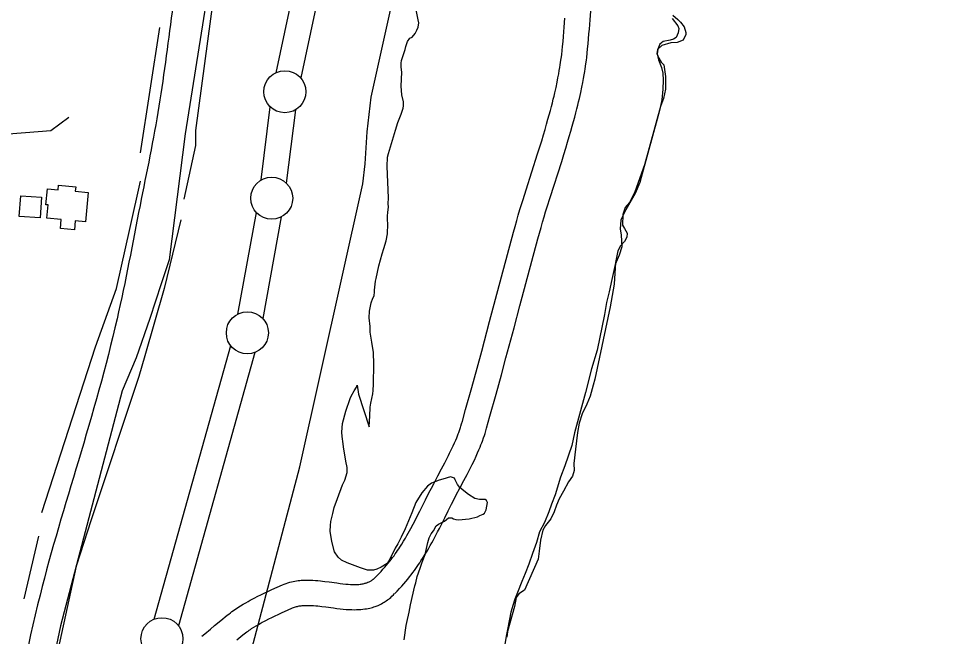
# Model space of a CAD drawing. Extents: x 3161564 to 3199464, y 849354 to 874788.
# Drawn here: x 3175105 to 3176214, y 867818 to 868553 of the extents above; entities that cross this region are included whole.
import ezdxf

# ---------------------------------------------------------------- set-up
doc = ezdxf.new("R2010")
doc.units = 0
for name, color, linetype in [('V-BLDG-OTLN', 7, 'Continuous'), ('V-LEVE-TOET', 7, 'Continuous'), ('V-ROAD-CNTR', 7, 'Continuous'), ('V-SITE-VEGE', 7, 'Continuous'), ('V-SURV-LINE', 7, 'Continuous'), ('V-TOPO-SHOR', 7, 'Continuous')]:
    doc.layers.add(name, color=color, linetype=linetype)

msp = doc.modelspace()

# ---------------------------------------------------------------- linework, layer by layer
at = {"layer": 'V-BLDG-OTLN'}
for points in [[(3175184.1, 868311.4), (3175172.1, 868312.5), (3175171.1, 868302), (3175154.3, 868303.6), (3175155.4, 868314), (3175138.4, 868315.7), (3175139.9, 868331.5), (3175137.2, 868331.8), (3175139, 868350.5), (3175151.6, 868349.3), (3175152.1, 868354.9), (3175172.6, 868353), (3175172.1, 868347.7), (3175187.5, 868346.2)], [(3175105.4, 868317.7), (3175107.1, 868342.4), (3175131.9, 868340.7), (3175130.2, 868316)]]:
    msp.add_lwpolyline(points, close=True, dxfattribs=at)
at = {"layer": 'V-LEVE-TOET'}
for points in [[(3175359.1, 867715.4), (3175439.3, 868019.7), (3175514.1, 868356.5), (3175516.8, 868380.6), (3175519.5, 868418.6), (3175524.1, 868459.8), (3175578.5, 868705.1), (3175676, 869077.7), (3175702.8, 869176.2), (3175720.7, 869235.1), (3175734.7, 869265.7), (3175754.2, 869289.7), (3175775.7, 869317.7), (3175798.6, 869353), (3175817.5, 869383.5), (3175913.2, 869512.3), (3175927.7, 869536.5), (3175937.5, 869556.5)], [(3175669.7, 869514.5), (3175591.5, 869437.7), (3175521.6, 869368.8), (3175510.5, 869354.9), (3175502, 869342.3), (3175494.3, 869327.9), (3175485, 869307.4), (3175473.6, 869275.8), (3175466.8, 869252.3), (3175430.4, 869081.2), (3175349.1, 868708.6), (3175302.9, 868416.3), (3175283.8, 868266.2), (3175274.1, 868237.4), (3175260.7, 868196.3), (3175244.6, 868149.5), (3175227.8, 868110.2), (3175154.6, 867830.1)], [(3175154.6, 867830.1), (3175088.5, 867516.8), (3175040.9, 867288.4), (3174990, 867058.9), (3174936.5, 866816.4), (3174866.7, 866497.8), (3174796, 866129.7), (3174741.4, 865818.9), (3174730.7, 865717), (3174727.2, 865653.8), (3174728.9, 865616)]]:
    msp.add_lwpolyline(points, dxfattribs=at)
at = {"layer": 'V-ROAD-CNTR'}
for points in [[(3175748.6, 868495), (3175749.1, 868498.2), (3175749.9, 868503.7), (3175750.5, 868507.8), (3175750.8, 868510.8), (3175751.4, 868515.4), (3175751.9, 868520.1), (3175752.4, 868526.1), (3175752.9, 868532), (3175753.4, 868537.7), (3175753.8, 868543.2), (3175754.6, 868554)], [(3175778.2, 868490.3), (3175778.8, 868493.6), (3175779.6, 868499.5), (3175780.2, 868503.9), (3175780.6, 868507.2), (3175781.2, 868512.2), (3175781.7, 868517.2), (3175782.3, 868523.4), (3175782.8, 868529.4), (3175783.3, 868535.3), (3175783.8, 868540.9), (3175784.6, 868551.8), (3175785.3, 868562.1)], [(3175530.9, 867889.8), (3175532.2, 867891.2), (3175533.5, 867892.5), (3175535.9, 867895.1), (3175538.2, 867897.6), (3175540.4, 867900.1), (3175542.5, 867902.5), (3175544.4, 867904.8), (3175546.3, 867907.2), (3175548, 867909.4), (3175549.7, 867911.6), (3175551.3, 867913.8), (3175552.8, 867915.9), (3175554.2, 867918), (3175555.6, 867920), (3175556.9, 867922), (3175558.1, 867923.8), (3175560.6, 867927.6), (3175562.7, 867931.2), (3175564.8, 867934.6), (3175566.6, 867937.7), (3175568.3, 867940.8), (3175569.9, 867943.6), (3175571.4, 867946.3), (3175574.1, 867951.4), (3175576.5, 867955.9), (3175578.6, 867959.9), (3175582.1, 867967), (3175584.8, 867972.3), (3175588.8, 867980.5), (3175592.9, 867988.7), (3175595.8, 867994.2), (3175598.5, 867999.4), (3175603.5, 868009), (3175607.9, 868017.2), (3175611.7, 868024.4), (3175614.9, 868030.6), (3175616.3, 868033.3), (3175617.5, 868035.8), (3175619.8, 868040.6), (3175621.7, 868044.7), (3175623.4, 868048.3), (3175624.7, 868051.5), (3175625.9, 868054.3), (3175626.9, 868056.7), (3175627.7, 868058.8), (3175628.4, 868060.7), (3175629.6, 868064), (3175630.4, 868066.4), (3175631, 868068.2), (3175631.8, 868071), (3175632.7, 868073.9), (3175636.5, 868087.8), (3175643.8, 868114.2), (3175650.1, 868137.2), (3175655.6, 868157.4), (3175665.1, 868192.8), (3175672.2, 868219.3), (3175693.5, 868298.9), (3175695.4, 868306), (3175697.3, 868312.9), (3175699.2, 868319.5), (3175701.1, 868325.9), (3175703, 868332.1), (3175704.8, 868338.1), (3175708.4, 868349.6), (3175722.2, 868392.5), (3175724.7, 868400.5), (3175727, 868408), (3175729.2, 868415), (3175731.1, 868421.5), (3175732.9, 868427.7), (3175734.5, 868433.5), (3175736, 868438.9), (3175737.4, 868443.9), (3175738.7, 868448.7), (3175739.8, 868453.1), (3175740.8, 868457.3), (3175741.8, 868461.2), (3175742.6, 868464.9), (3175743.4, 868468.3), (3175744.1, 868471.5), (3175745.4, 868477.6), (3175746.4, 868482.9), (3175747.3, 868487.5), (3175748, 868491.6), (3175748.6, 868495.2)], [(3175552.2, 867868.7), (3175553.6, 867870.1), (3175555.1, 867871.7), (3175557.9, 867874.6), (3175560.6, 867877.6), (3175563.1, 867880.4), (3175565.5, 867883.2), (3175567.7, 867886), (3175569.8, 867888.6), (3175571.9, 867891.2), (3175573.8, 867893.7), (3175575.6, 867896.2), (3175577.3, 867898.6), (3175578.9, 867900.9), (3175580.4, 867903.2), (3175581.9, 867905.4), (3175583.3, 867907.6), (3175586, 867911.7), (3175588.4, 867915.6), (3175590.6, 867919.3), (3175592.6, 867922.8), (3175594.5, 867926), (3175596.2, 867929.1), (3175597.8, 867932), (3175600.7, 867937.4), (3175603.1, 867942.1), (3175605.3, 867946.3), (3175608.9, 867953.5), (3175611.7, 867959), (3175615.7, 867967.1), (3175619.7, 867975.2), (3175622.4, 867980.5), (3175625, 867985.5), (3175630, 867994.9), (3175634.4, 868003.2), (3175638.3, 868010.5), (3175641.6, 868017), (3175643.1, 868019.9), (3175644.4, 868022.6), (3175646.9, 868027.7), (3175649, 868032.2), (3175650.8, 868036.3), (3175652.4, 868039.8), (3175653.7, 868042.9), (3175654.8, 868045.7), (3175655.7, 868048.1), (3175656.5, 868050.3), (3175657.9, 868054.1), (3175658.9, 868057), (3175659.6, 868059.2), (3175660.6, 868062.4), (3175661.5, 868065.7), (3175665.5, 868079.8), (3175672.7, 868106.2), (3175679.1, 868129.3), (3175684.5, 868149.6), (3175694.1, 868185), (3175701.2, 868211.5), (3175722.4, 868291.1), (3175724.3, 868298), (3175726.2, 868304.6), (3175728, 868311.1), (3175729.9, 868317.3), (3175731.7, 868323.3), (3175733.5, 868329.2), (3175737.1, 868340.5), (3175750.8, 868383.4), (3175753.3, 868391.5), (3175755.7, 868399.1), (3175757.9, 868406.3), (3175759.9, 868413), (3175761.7, 868419.4), (3175763.4, 868425.3), (3175765, 868430.9), (3175766.4, 868436.2), (3175767.7, 868441.1), (3175768.9, 868445.8), (3175770, 868450.2), (3175771, 868454.3), (3175771.9, 868458.1), (3175772.7, 868461.8), (3175773.4, 868465.2), (3175774.8, 868471.6), (3175775.9, 868477.2), (3175776.8, 868482.1), (3175777.6, 868486.5), (3175778.2, 868490.2)], [(3175322.6, 867817.8), (3175326.3, 867820.9), (3175332.8, 867826.4), (3175337.7, 867830.5), (3175345.2, 867836.7), (3175352.7, 867842.8), (3175354.7, 867844.3), (3175356.6, 867845.8), (3175358.5, 867847.2), (3175360.3, 867848.5), (3175362.1, 867849.8), (3175363.8, 867851), (3175365.5, 867852.1), (3175368.8, 867854.2), (3175371.9, 867856.1), (3175374.8, 867857.8), (3175377.6, 867859.4), (3175380.2, 867860.8), (3175382.6, 867862.1), (3175384.9, 867863.3), (3175389.2, 867865.5), (3175392.9, 867867.3), (3175396.2, 867868.9), (3175401.9, 867871.5), (3175406.1, 867873.4), (3175412.4, 867876.3), (3175418.7, 867879.1), (3175420.8, 867879.9), (3175422.9, 867880.8), (3175425.1, 867881.5), (3175427.2, 867882.1), (3175429.3, 867882.6), (3175431.3, 867883.1), (3175433.3, 867883.5), (3175435.3, 867883.8), (3175437.2, 867884.1), (3175439.2, 867884.3), (3175441, 867884.5), (3175442.9, 867884.6), (3175444.6, 867884.7), (3175446.4, 867884.7), (3175448.1, 867884.7), (3175449.8, 867884.7), (3175451.5, 867884.7), (3175454.7, 867884.6), (3175457.8, 867884.4), (3175460.8, 867884.1), (3175463.7, 867883.9), (3175466.4, 867883.6), (3175469.1, 867883.2), (3175474.1, 867882.6), (3175483.2, 867881.3), (3175487.1, 867880.8), (3175490.6, 867880.4), (3175493.8, 867880.1), (3175496.8, 867879.8), (3175499.4, 867879.7), (3175501.9, 867879.6), (3175504.1, 867879.5), (3175506.1, 867879.6), (3175507.9, 867879.6), (3175509.5, 867879.7), (3175511, 867879.9), (3175512.4, 867880.1), (3175513.6, 867880.3), (3175514.7, 867880.5), (3175515.7, 867880.7), (3175516.6, 867880.9), (3175517.5, 867881.1), (3175518.2, 867881.4), (3175518.9, 867881.6), (3175519.6, 867881.8), (3175520.2, 867882.1), (3175520.7, 867882.3), (3175521.8, 867882.8), (3175522.6, 867883.2), (3175523.3, 867883.6), (3175524, 867884), (3175524.5, 867884.3), (3175524.9, 867884.6), (3175525.8, 867885.2), (3175526.4, 867885.7), (3175526.8, 867886), (3175527.6, 867886.6), (3175528.3, 867887.3), (3175529.6, 867888.6), (3175531, 867890)], [(3175364.2, 867813.5), (3175371.5, 867819.4), (3175373.1, 867820.7), (3175374.7, 867821.9), (3175376.2, 867823), (3175377.7, 867824.1), (3175379.1, 867825.1), (3175380.6, 867826.1), (3175381.9, 867827), (3175384.7, 867828.8), (3175387.3, 867830.4), (3175389.9, 867831.9), (3175392.2, 867833.2), (3175394.5, 867834.5), (3175396.6, 867835.6), (3175398.6, 867836.7), (3175402.5, 867838.6), (3175406, 867840.3), (3175409, 867841.7), (3175414.4, 867844.3), (3175418.4, 867846.1), (3175424.6, 867848.9), (3175430.7, 867851.6), (3175431.9, 867852.1), (3175433, 867852.5), (3175434.1, 867852.9), (3175435.2, 867853.2), (3175436.3, 867853.5), (3175437.4, 867853.7), (3175438.6, 867854), (3175439.8, 867854.2), (3175440.9, 867854.3), (3175442.1, 867854.4), (3175443.3, 867854.6), (3175444.6, 867854.6), (3175445.8, 867854.7), (3175447, 867854.7), (3175448.2, 867854.7), (3175449.5, 867854.7), (3175450.7, 867854.7), (3175453.2, 867854.6), (3175455.7, 867854.5), (3175458.2, 867854.3), (3175460.6, 867854), (3175463, 867853.8), (3175465.4, 867853.5), (3175470.1, 867852.9), (3175479.3, 867851.6), (3175483.4, 867851.1), (3175487.3, 867850.6), (3175491, 867850.2), (3175494.5, 867849.9), (3175497.9, 867849.7), (3175501, 867849.6), (3175504, 867849.5), (3175506.8, 867849.6), (3175509.5, 867849.7), (3175512, 867849.8), (3175514.4, 867850.1), (3175516.6, 867850.4), (3175518.7, 867850.7), (3175520.6, 867851.1), (3175522.5, 867851.5), (3175524.2, 867851.9), (3175525.8, 867852.3), (3175527.4, 867852.8), (3175528.8, 867853.3), (3175530.1, 867853.8), (3175531.4, 867854.2), (3175532.6, 867854.7), (3175534.7, 867855.7), (3175536.6, 867856.6), (3175538.2, 867857.5), (3175539.6, 867858.4), (3175540.8, 867859.1), (3175541.9, 867859.9), (3175543.7, 867861.1), (3175545, 867862.1), (3175546.1, 867863), (3175547.5, 867864.2), (3175548.9, 867865.5), (3175550.5, 867867.1), (3175552, 867868.6)]]:
    msp.add_lwpolyline(points, dxfattribs=at)
msp.add_spline([(3176214.4, 872288), (3176116.8, 871676.9), (3176098.4, 871490.9), (3176090.7, 871415.9), (3176074.1, 871299.5), (3176058.2, 871187.5), (3176040.2, 871070.2), (3175999.5, 870899), (3175937.9, 870603.4), (3175884.9, 870365.8), (3175824.8, 870091.5), (3175790, 869942.8), (3175763.6, 869810), (3175731.1, 869705.4), (3175702.3, 869636.9), (3175675, 869598.5), (3175631, 869537.2), (3175579.4, 869482.4), (3175530.5, 869432.7), (3175484.1, 869377.7), (3175466.8, 869337.1), (3175448.9, 869288.9), (3175412.8, 869163.3), (3175354.2, 868894.7), (3175303.1, 868660), (3175288.3, 868569), (3175271.6, 868449), (3175249.1, 868331), (3175221.8, 868196), (3175175.8, 868026.9), (3175130.1, 867867), (3175087.9, 867676.4), (3175040.2, 867488.1), (3174985.4, 867232.3), (3174937.6, 866993.6), (3174859.7, 866658.8), (3174804.6, 866380.1), (3174764.5, 866230.5), (3174736.4, 866088.4)], degree=3, dxfattribs=at)
at = {"layer": 'V-SITE-VEGE'}
for points in [[(3175506.8, 868114.4), (3175507.4, 868116.9), (3175509.2, 868106), (3175521.9, 868067.1), (3175522, 868074.1), (3175522.7, 868079.8), (3175523, 868090.6), (3175523.7, 868095.6), (3175526.2, 868106.4), (3175526.5, 868110.6), (3175526.8, 868118), (3175527.1, 868141.9), (3175526.9, 868155.8), (3175525.1, 868168), (3175522.8, 868179.9), (3175522.9, 868186.7), (3175521.9, 868197.2), (3175522, 868205.1), (3175524.1, 868214.9), (3175526.3, 868220.4), (3175527.8, 868223.2), (3175528.2, 868227.9), (3175528.1, 868230), (3175529.4, 868240.8), (3175530, 868243.8), (3175533.2, 868259.1), (3175537.4, 868273.4), (3175539.3, 868279.7), (3175541.9, 868288.6), (3175543.5, 868297), (3175544.1, 868309.1), (3175543.6, 868313.7), (3175543.6, 868318.4), (3175544, 868322.5), (3175544.6, 868329.2), (3175544.4, 868332.7), (3175544.6, 868340), (3175543.2, 868377.2), (3175543.7, 868388.2), (3175544.7, 868392.9), (3175553.2, 868420.6), (3175555.7, 868429.6), (3175559.9, 868439.6), (3175562.3, 868446.6), (3175562.6, 868449.7), (3175562.5, 868454.2), (3175560.7, 868462.7), (3175559.8, 868473.1), (3175560.5, 868489.7), (3175560, 868495.6), (3175559.9, 868500.4), (3175560.2, 868503.5), (3175564.5, 868516.4), (3175565.4, 868520.3), (3175567.2, 868526.1), (3175570.1, 868530), (3175573, 868531.4), (3175576.4, 868535.5), (3175578.5, 868539.7), (3175580, 868543), (3175581, 868548.3), (3175579.9, 868551.8), (3175577.2, 868565.9)], [(3175882.3, 868553.7), (3175889, 868544.8), (3175890, 868541.7), (3175889.4, 868536.6), (3175887, 868530.7), (3175884, 868529), (3175880, 868527.9), (3175871.4, 868526.2), (3175867.7, 868523), (3175865.1, 868517), (3175864.6, 868511.3), (3175866.1, 868504.3), (3175869.5, 868495.3), (3175871.2, 868488.4), (3175871.6, 868479.9), (3175871.3, 868469.5), (3175869.8, 868456.8), (3175867.4, 868445.4), (3175864.6, 868433.5), (3175846.4, 868368.7)], [(3175846.4, 868368.7), (3175843.6, 868358.1), (3175838.3, 868345), (3175825.5, 868322.9), (3175821.3, 868313.2), (3175820.2, 868303), (3175821.7, 868295.5), (3175822.3, 868281.5), (3175819.2, 868271.7), (3175814.5, 868260.4), (3175810.4, 868242.8), (3175807.3, 868228.1), (3175804.1, 868215.4), (3175801.9, 868200.9), (3175793, 868158.5), (3175786.3, 868136.3), (3175779.3, 868108), (3175766.2, 868060), (3175762.7, 868045.2), (3175754.4, 868020.8), (3175749.3, 868007.4), (3175742.9, 867986.1), (3175738.7, 867975.3), (3175735.6, 867966.2), (3175730.2, 867953.4), (3175724.5, 867942.1), (3175721, 867929.5), (3175715.9, 867916.3), (3175711.8, 867903.8), (3175707.5, 867892.6), (3175703.5, 867883), (3175698.4, 867869.8), (3175695.1, 867861.9), (3175692.6, 867854.7), (3175690.4, 867846.7), (3175686.8, 867827.8), (3175684.7, 867817.8), (3175683.1, 867808.2)], [(3175563.4, 867813.8), (3175565.8, 867830.6), (3175566.7, 867834.3), (3175569.5, 867846.6), (3175571.1, 867855.3), (3175575.9, 867878), (3175577.1, 867881.3), (3175579, 867888.9), (3175582.6, 867898.9), (3175585, 867906.2), (3175588.3, 867915.4), (3175591.5, 867929.7), (3175593.3, 867935), (3175595.6, 867939.7), (3175598.3, 867943.6), (3175601.5, 867949.2), (3175604.1, 867951.4), (3175608.3, 867953.5), (3175611.2, 867954.9), (3175616.1, 867958.7), (3175620, 867958.9), (3175622.2, 867957.7), (3175625, 867957.1), (3175628.1, 867956.7), (3175640.8, 867957.6), (3175650.5, 867960.1), (3175653.6, 867961.8), (3175657.3, 867963.1), (3175659, 867964.5), (3175661.1, 867968.3), (3175662.4, 867977.3), (3175661.3, 867979.6), (3175659.7, 867980.8), (3175656.3, 867980.8), (3175653.2, 867980.9), (3175647.6, 867981.9), (3175639.8, 867986.6), (3175634.3, 867991.2), (3175629.6, 867995), (3175626.9, 867998.7), (3175623.9, 868004.1), (3175623.1, 868006.1), (3175618.6, 868007.6), (3175609.3, 868005), (3175605, 868003.7), (3175595.9, 868000), (3175591, 867996.7), (3175584.4, 867988.7), (3175577.4, 867977.1), (3175572.6, 867964.8), (3175564.5, 867945.8), (3175559.8, 867935.8), (3175555.7, 867928), (3175552.7, 867922.7), (3175546.2, 867909.6), (3175543, 867904.6), (3175536.2, 867900.3), (3175531, 867897.6), (3175526.8, 867896.6), (3175519.7, 867896.7), (3175511.4, 867899.2), (3175495.4, 867905.2), (3175488.8, 867908.4), (3175484.9, 867912.2), (3175480.3, 867918.5), (3175477.5, 867930.7), (3175475.5, 867943.1), (3175475.6, 867949.9), (3175476.3, 867954.6), (3175478.5, 867963.9), (3175480.1, 867971.1), (3175484, 867981.8), (3175490, 867998.2), (3175492.7, 868003.8), (3175495.4, 868013), (3175495.5, 868018.7), (3175493.8, 868026.3), (3175491.1, 868043.5), (3175490.9, 868047.2), (3175489.6, 868055.7), (3175489.2, 868061), (3175490, 868071.2), (3175494, 868086), (3175499.1, 868101.1), (3175500.3, 868103.9), (3175503.9, 868110.2), (3175506.8, 868114.4)]]:
    msp.add_lwpolyline(points, dxfattribs=at)
at = {"layer": 'V-SURV-LINE'}
for points in [[(3175410.9, 868489), (3175536.3, 869077.8)], [(3175565.6, 869071.5), (3175440.3, 868482.7)], [(3175393.3, 868361.2), (3175404.1, 868448.3)], [(3175433.9, 868444.6), (3175423.1, 868357.5)], [(3175365.6, 868201.5), (3175387.5, 868322.5)], [(3175417, 868317.2), (3175395.2, 868196.2)], [(3175266.1, 867838.3), (3175357, 868164)], [(3175385.9, 868155.9), (3175295, 867830.2)]]:
    msp.add_lwpolyline(points, dxfattribs=at)
for centre in [(3175421.4, 868466.3), (3175405.8, 868339.5), (3175376.8, 868179.2), (3175275.2, 867815)]:
    msp.add_circle(centre, 25, dxfattribs=at)
at = {"layer": 'V-TOPO-SHOR'}
for p, q in [((3175249.6, 868393.5), (3175272.7, 868542.7)), ((3175111.1, 867862.4), (3175128.8, 867937))]:
    msp.add_line(p, q, dxfattribs=at)
for points in [[(3175391.7, 868880.2), (3175343.8, 868633.3), (3175315.3, 868420.2), (3175315.3, 868402.4), (3175301.1, 868338.4)], [(3175883.1, 868557.3), (3175889.1, 868552.2), (3175892.1, 868549.2), (3175896.7, 868543.5), (3175898.6, 868537), (3175898.5, 868534.3), (3175895.5, 868527.8), (3175888.1, 868524.9), (3175880.7, 868524.5), (3175869.9, 868521.5), (3175865, 868516.4), (3175864.1, 868511.7), (3175866.3, 868506.3), (3175869.3, 868501.7), (3175872.3, 868498.4), (3175874.5, 868484.4), (3175874.2, 868469.3), (3175871.8, 868458.2), (3175868.5, 868448.6), (3175849.5, 868379.1), (3175838, 868347.2), (3175831.3, 868334.3), (3175826.5, 868328.4), (3175823.4, 868320.2), (3175823.1, 868307.4), (3175825.6, 868303.3), (3175828.7, 868297.7), (3175828.5, 868293.2), (3175825.6, 868287.9), (3175820.9, 868282.8), (3175817.5, 868276.8), (3175814.8, 868262.8), (3175813.3, 868237.2), (3175808.6, 868210), (3175790.3, 868123.9), (3175788.1, 868116.7), (3175784.8, 868103.8), (3175780.7, 868094.2), (3175775.1, 868082.9), (3175771.7, 868071.5), (3175769.6, 868060.4), (3175767.4, 868040.7), (3175765.1, 868023.7), (3175765.6, 868015.3), (3175763.8, 868008.6), (3175759.1, 868001.7), (3175753, 867990.6), (3175747.7, 867981.5), (3175744.6, 867973.9), (3175742, 867966.2), (3175738, 867957.7), (3175731.5, 867949.7), (3175728.3, 867944.4), (3175725.7, 867932.4), (3175724.2, 867919.2), (3175723, 867909.7), (3175706.7, 867872.6), (3175699.7, 867868.2), (3175696.5, 867864.1), (3175694.5, 867853.2), (3175686.4, 867823.7), (3175685.7, 867816.6)], [(3174970.7, 868411.3), (3175077.3, 868414.8), (3175143, 868420.2), (3175164.4, 868436.1)], [(3175221.2, 868231.9), (3175237.2, 868304.7), (3175249.6, 868359.8)], [(3175297.6, 868313.6), (3175278, 868231.9), (3175254.9, 868151.9), (3175247.8, 868127.1), (3175191, 867956.5), (3175173.2, 867901.5), (3175143, 867762.9), (3175111.1, 867611.9), (3175107.5, 867594.1)], [(3175132.4, 867965.4), (3175196.3, 868162.6), (3175221.2, 868231.9)]]:
    msp.add_lwpolyline(points, dxfattribs=at)

doc.saveas('drawing.dxf')
